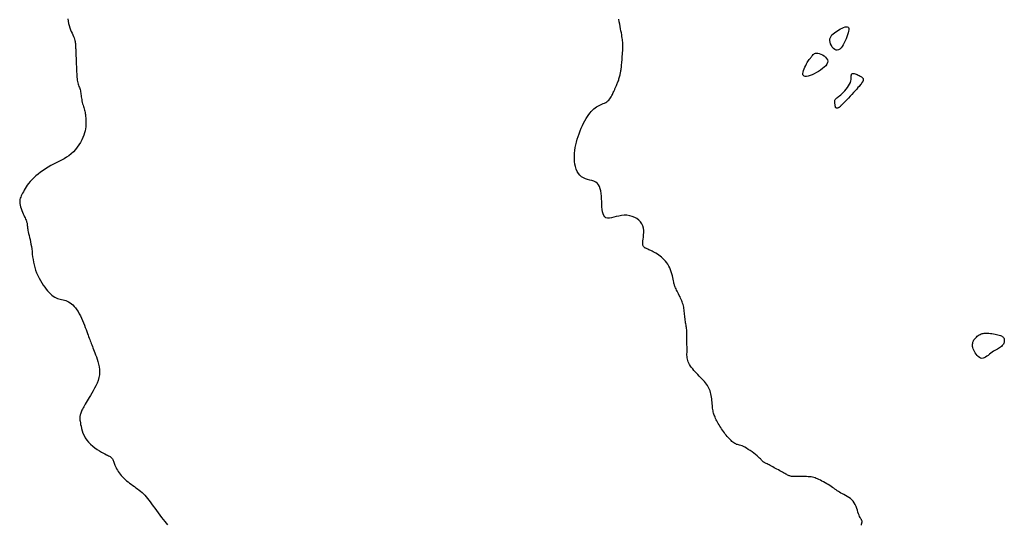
# Model space of a CAD drawing. Header units: millimetres. Extents: x 32690613 to 32693367, y 5343692 to 5344708.
# Tile 715 of 1009: x 32693206 to 32693251, y 5343791 to 5343814. Entities that reach past the tile are written whole.
import ezdxf

# ---------------------------------------------------------------- set-up
doc = ezdxf.new("R2010")
doc.units = ezdxf.units.MM
doc.header["$LTSCALE"] = 20
doc.layers.add('02-DGM_HL_493.00', color=102, linetype='Continuous')
doc.layers.add('02-DGM_HL_493.50', color=112, linetype='Continuous')

msp = doc.modelspace()

# ---------------------------------------------------------------- linework, layer by layer
at = {"layer": '02-DGM_HL_493.00', "elevation": 493, "flags": 128}
for points in [[(32693242.681, 5343812.649), (32693242.686, 5343812.719), (32693242.705, 5343812.783), (32693242.736, 5343812.842), (32693242.779, 5343812.897), (32693242.831, 5343812.949), (32693242.89, 5343812.998), (32693242.955, 5343813.044), (32693243.025, 5343813.089), (32693243.097, 5343813.133), (32693243.17, 5343813.174), (32693243.242, 5343813.21), (32693243.31, 5343813.241), (32693243.373, 5343813.262), (32693243.428, 5343813.274), (32693243.474, 5343813.274), (32693243.509, 5343813.26), (32693243.532, 5343813.231), (32693243.542, 5343813.187), (32693243.541, 5343813.132), (32693243.531, 5343813.066), (32693243.512, 5343812.991), (32693243.487, 5343812.908), (32693243.455, 5343812.82), (32693243.419, 5343812.729), (32693243.379, 5343812.635), (32693243.336, 5343812.542), (32693243.29, 5343812.454), (32693243.242, 5343812.374), (32693243.19, 5343812.305), (32693243.137, 5343812.251), (32693243.081, 5343812.216), (32693243.023, 5343812.202), (32693242.963, 5343812.211), (32693242.904, 5343812.242), (32693242.847, 5343812.289), (32693242.795, 5343812.35), (32693242.751, 5343812.421), (32693242.715, 5343812.497), (32693242.691, 5343812.574)], [(32693242.136, 5343812.067), (32693242.203, 5343812.051), (32693242.276, 5343812.024), (32693242.35, 5343811.988), (32693242.421, 5343811.943), (32693242.484, 5343811.891), (32693242.535, 5343811.833), (32693242.57, 5343811.771), (32693242.584, 5343811.705), (32693242.575, 5343811.638), (32693242.544, 5343811.569), (32693242.494, 5343811.499), (32693242.428, 5343811.431), (32693242.35, 5343811.364), (32693242.262, 5343811.3), (32693242.168, 5343811.239), (32693242.071, 5343811.183), (32693241.973, 5343811.132), (32693241.878, 5343811.088), (32693241.786, 5343811.052), (32693241.702, 5343811.025), (32693241.626, 5343811.01), (32693241.562, 5343811.007), (32693241.511, 5343811.018), (32693241.476, 5343811.045), (32693241.458, 5343811.088), (32693241.456, 5343811.144), (32693241.466, 5343811.21), (32693241.487, 5343811.283), (32693241.516, 5343811.36), (32693241.55, 5343811.437), (32693241.586, 5343811.512), (32693241.622, 5343811.58), (32693241.655, 5343811.639), (32693241.687, 5343811.69), (32693241.716, 5343811.735), (32693241.743, 5343811.774), (32693241.769, 5343811.809), (32693241.794, 5343811.842), (32693241.819, 5343811.874), (32693241.842, 5343811.905), (32693241.866, 5343811.938), (32693241.891, 5343811.97), (32693241.919, 5343812.001), (32693241.95, 5343812.028), (32693241.986, 5343812.05), (32693242.029, 5343812.065), (32693242.078, 5343812.071)], [(32693243.964, 5343810.5), (32693243.904, 5343810.433), (32693243.835, 5343810.356), (32693243.76, 5343810.274), (32693243.681, 5343810.188), (32693243.603, 5343810.103), (32693243.526, 5343810.022), (32693243.455, 5343809.947), (32693243.393, 5343809.882), (32693243.342, 5343809.829), (32693243.301, 5343809.787), (32693243.268, 5343809.755), (32693243.243, 5343809.731), (32693243.224, 5343809.713), (32693243.209, 5343809.7), (32693243.198, 5343809.69), (32693243.189, 5343809.681), (32693243.181, 5343809.671), (32693243.173, 5343809.661), (32693243.165, 5343809.651), (32693243.156, 5343809.64), (32693243.146, 5343809.63), (32693243.136, 5343809.619), (32693243.123, 5343809.609), (32693243.109, 5343809.599), (32693243.092, 5343809.589), (32693243.074, 5343809.581), (32693243.055, 5343809.573), (32693243.036, 5343809.568), (32693243.017, 5343809.565), (32693242.998, 5343809.564), (32693242.982, 5343809.567), (32693242.968, 5343809.574), (32693242.956, 5343809.584), (32693242.947, 5343809.598), (32693242.94, 5343809.616), (32693242.935, 5343809.636), (32693242.931, 5343809.659), (32693242.927, 5343809.683), (32693242.923, 5343809.71), (32693242.92, 5343809.737), (32693242.915, 5343809.766), (32693242.91, 5343809.794), (32693242.906, 5343809.823), (32693242.904, 5343809.851), (32693242.903, 5343809.878), (32693242.905, 5343809.904), (32693242.91, 5343809.929), (32693242.92, 5343809.951), (32693242.934, 5343809.972), (32693242.953, 5343809.991), (32693242.977, 5343810.011), (32693243.006, 5343810.033), (32693243.041, 5343810.058), (32693243.082, 5343810.089), (32693243.128, 5343810.125), (32693243.181, 5343810.17), (32693243.239, 5343810.224), (32693243.301, 5343810.285), (32693243.364, 5343810.352), (32693243.426, 5343810.425), (32693243.485, 5343810.5), (32693243.538, 5343810.577), (32693243.583, 5343810.654), (32693243.617, 5343810.729), (32693243.64, 5343810.802), (32693243.652, 5343810.87), (32693243.658, 5343810.933), (32693243.659, 5343810.99), (32693243.66, 5343811.039), (32693243.662, 5343811.081), (32693243.67, 5343811.113), (32693243.685, 5343811.135), (32693243.71, 5343811.146), (32693243.744, 5343811.147), (32693243.785, 5343811.141), (32693243.831, 5343811.128), (32693243.879, 5343811.11), (32693243.927, 5343811.09), (32693243.975, 5343811.068), (32693244.018, 5343811.047), (32693244.056, 5343811.027), (32693244.089, 5343811.009), (32693244.117, 5343810.992), (32693244.141, 5343810.976), (32693244.16, 5343810.961), (32693244.175, 5343810.946), (32693244.186, 5343810.932), (32693244.195, 5343810.917), (32693244.2, 5343810.901), (32693244.203, 5343810.885), (32693244.204, 5343810.869), (32693244.203, 5343810.853), (32693244.2, 5343810.837), (32693244.196, 5343810.822), (32693244.192, 5343810.808), (32693244.186, 5343810.795), (32693244.181, 5343810.783), (32693244.175, 5343810.773), (32693244.17, 5343810.763), (32693244.164, 5343810.754), (32693244.158, 5343810.746), (32693244.152, 5343810.738), (32693244.146, 5343810.729), (32693244.14, 5343810.72), (32693244.134, 5343810.71), (32693244.127, 5343810.699), (32693244.116, 5343810.683), (32693244.101, 5343810.663), (32693244.08, 5343810.635), (32693244.051, 5343810.6), (32693244.013, 5343810.556)]]:
    msp.add_lwpolyline(points, close=True, dxfattribs=at)
at = {"layer": '02-DGM_HL_493.50', "elevation": 493.5, "flags": 128}
for points in [[(32693207.974, 5343813.64), (32693207.991, 5343813.53), (32693208.013, 5343813.425), (32693208.04, 5343813.324), (32693208.071, 5343813.229), (32693208.104, 5343813.139), (32693208.139, 5343813.054), (32693208.173, 5343812.975), (32693208.205, 5343812.9), (32693208.235, 5343812.831), (32693208.261, 5343812.767), (32693208.282, 5343812.708), (32693208.298, 5343812.653), (32693208.309, 5343812.602), (32693208.318, 5343812.554), (32693208.324, 5343812.508), (32693208.328, 5343812.465), (32693208.33, 5343812.422), (32693208.332, 5343812.381), (32693208.333, 5343812.339), (32693208.335, 5343812.296), (32693208.337, 5343812.253), (32693208.338, 5343812.207), (32693208.34, 5343812.159), (32693208.342, 5343812.107), (32693208.345, 5343812.052), (32693208.347, 5343811.992), (32693208.349, 5343811.927), (32693208.352, 5343811.858), (32693208.355, 5343811.784), (32693208.358, 5343811.708), (32693208.361, 5343811.628), (32693208.364, 5343811.547), (32693208.367, 5343811.465), (32693208.371, 5343811.381), (32693208.374, 5343811.298), (32693208.378, 5343811.216), (32693208.382, 5343811.135), (32693208.387, 5343811.055), (32693208.393, 5343810.979), (32693208.401, 5343810.906), (32693208.411, 5343810.836), (32693208.422, 5343810.772), (32693208.436, 5343810.712), (32693208.452, 5343810.657), (32693208.469, 5343810.605), (32693208.486, 5343810.555), (32693208.504, 5343810.507), (32693208.521, 5343810.459), (32693208.536, 5343810.41), (32693208.55, 5343810.36), (32693208.561, 5343810.307), (32693208.57, 5343810.252), (32693208.579, 5343810.194), (32693208.586, 5343810.135), (32693208.594, 5343810.075), (32693208.602, 5343810.014), (32693208.612, 5343809.952), (32693208.624, 5343809.89), (32693208.638, 5343809.828), (32693208.654, 5343809.767), (32693208.671, 5343809.706), (32693208.689, 5343809.646), (32693208.707, 5343809.587), (32693208.724, 5343809.53), (32693208.739, 5343809.475), (32693208.753, 5343809.423), (32693208.764, 5343809.372), (32693208.773, 5343809.323), (32693208.78, 5343809.275), (32693208.785, 5343809.226), (32693208.789, 5343809.176), (32693208.792, 5343809.123), (32693208.795, 5343809.067), (32693208.797, 5343809.007), (32693208.799, 5343808.942), (32693208.801, 5343808.872), (32693208.799, 5343808.796), (32693208.795, 5343808.715), (32693208.785, 5343808.629), (32693208.769, 5343808.537), (32693208.745, 5343808.44), (32693208.712, 5343808.337), (32693208.669, 5343808.229), (32693208.617, 5343808.117), (32693208.556, 5343808.003), (32693208.486, 5343807.89), (32693208.409, 5343807.779), (32693208.324, 5343807.673), (32693208.232, 5343807.572), (32693208.134, 5343807.48), (32693208.03, 5343807.398), (32693207.922, 5343807.323), (32693207.809, 5343807.256), (32693207.693, 5343807.192), (32693207.575, 5343807.131), (32693207.454, 5343807.071), (32693207.332, 5343807.009), (32693207.21, 5343806.944), (32693207.088, 5343806.874), (32693206.967, 5343806.8), (32693206.849, 5343806.722), (32693206.734, 5343806.641), (32693206.625, 5343806.558), (32693206.522, 5343806.473), (32693206.427, 5343806.388), (32693206.34, 5343806.303), (32693206.263, 5343806.219), (32693206.195, 5343806.136), (32693206.135, 5343806.055), (32693206.081, 5343805.976), (32693206.034, 5343805.9), (32693205.992, 5343805.826), (32693205.955, 5343805.756), (32693205.92, 5343805.69), (32693205.888, 5343805.629), (32693205.859, 5343805.57), (32693205.834, 5343805.513), (32693205.813, 5343805.456), (32693205.798, 5343805.399), (32693205.789, 5343805.34), (32693205.787, 5343805.278), (32693205.793, 5343805.212), (32693205.807, 5343805.14), (32693205.828, 5343805.064), (32693205.854, 5343804.986), (32693205.884, 5343804.907), (32693205.916, 5343804.829), (32693205.949, 5343804.753), (32693205.98, 5343804.682), (32693206.01, 5343804.617), (32693206.036, 5343804.56), (32693206.058, 5343804.509), (32693206.076, 5343804.464), (32693206.092, 5343804.424), (32693206.104, 5343804.388), (32693206.114, 5343804.355), (32693206.121, 5343804.325), (32693206.126, 5343804.297), (32693206.13, 5343804.269), (32693206.132, 5343804.24), (32693206.134, 5343804.21), (32693206.136, 5343804.177), (32693206.139, 5343804.14), (32693206.145, 5343804.097), (32693206.152, 5343804.047), (32693206.163, 5343803.99), (32693206.178, 5343803.923), (32693206.196, 5343803.848), (32693206.216, 5343803.765), (32693206.237, 5343803.676), (32693206.259, 5343803.58), (32693206.281, 5343803.478), (32693206.301, 5343803.372), (32693206.319, 5343803.262), (32693206.335, 5343803.148), (32693206.349, 5343803.032), (32693206.363, 5343802.913), (32693206.377, 5343802.793), (32693206.395, 5343802.671), (32693206.415, 5343802.548), (32693206.441, 5343802.424), (32693206.474, 5343802.3), (32693206.514, 5343802.177), (32693206.56, 5343802.055), (32693206.613, 5343801.935), (32693206.67, 5343801.818), (32693206.731, 5343801.705), (32693206.794, 5343801.598), (32693206.86, 5343801.496), (32693206.926, 5343801.401), (32693206.992, 5343801.313), (32693207.058, 5343801.234), (32693207.123, 5343801.162), (32693207.188, 5343801.098), (32693207.253, 5343801.042), (32693207.317, 5343800.994), (32693207.381, 5343800.953), (32693207.445, 5343800.921), (32693207.509, 5343800.895), (32693207.572, 5343800.876), (32693207.635, 5343800.861), (32693207.698, 5343800.847), (32693207.761, 5343800.834), (32693207.824, 5343800.818), (32693207.888, 5343800.799), (32693207.951, 5343800.774), (32693208.015, 5343800.741), (32693208.079, 5343800.7), (32693208.142, 5343800.652), (32693208.205, 5343800.596), (32693208.267, 5343800.532), (32693208.327, 5343800.46), (32693208.386, 5343800.38), (32693208.443, 5343800.292), (32693208.497, 5343800.197), (32693208.549, 5343800.096), (32693208.599, 5343799.991), (32693208.646, 5343799.883), (32693208.691, 5343799.776), (32693208.733, 5343799.67), (32693208.772, 5343799.569), (32693208.808, 5343799.473), (32693208.842, 5343799.384), (32693208.873, 5343799.302), (32693208.901, 5343799.226), (32693208.928, 5343799.154), (32693208.954, 5343799.087), (32693208.978, 5343799.022), (32693209.002, 5343798.959), (32693209.025, 5343798.897), (32693209.049, 5343798.836), (32693209.072, 5343798.773), (32693209.097, 5343798.708), (32693209.122, 5343798.641), (32693209.149, 5343798.569), (32693209.178, 5343798.493), (32693209.209, 5343798.411), (32693209.242, 5343798.322), (32693209.278, 5343798.226), (32693209.315, 5343798.123), (32693209.35, 5343798.014), (32693209.38, 5343797.9), (32693209.405, 5343797.782), (32693209.421, 5343797.661), (32693209.425, 5343797.537), (32693209.417, 5343797.412), (32693209.394, 5343797.286), (32693209.357, 5343797.16), (32693209.31, 5343797.037), (32693209.256, 5343796.915), (32693209.195, 5343796.798), (32693209.133, 5343796.685), (32693209.069, 5343796.578), (32693209.009, 5343796.478), (32693208.952, 5343796.386), (32693208.9, 5343796.301), (32693208.853, 5343796.223), (32693208.81, 5343796.15), (32693208.771, 5343796.083), (32693208.735, 5343796.02), (32693208.703, 5343795.961), (32693208.674, 5343795.905), (32693208.647, 5343795.852), (32693208.624, 5343795.801), (32693208.603, 5343795.752), (32693208.585, 5343795.707), (32693208.569, 5343795.664), (32693208.556, 5343795.624), (32693208.545, 5343795.588), (32693208.536, 5343795.554), (32693208.53, 5343795.524), (32693208.525, 5343795.495), (32693208.523, 5343795.466), (32693208.523, 5343795.433), (32693208.526, 5343795.396), (32693208.531, 5343795.351), (32693208.539, 5343795.298), (32693208.549, 5343795.233), (32693208.562, 5343795.156), (32693208.58, 5343795.068), (32693208.602, 5343794.971), (32693208.632, 5343794.868), (32693208.669, 5343794.761), (32693208.716, 5343794.653), (32693208.773, 5343794.546), (32693208.842, 5343794.442), (32693208.923, 5343794.344), (32693209.015, 5343794.252), (32693209.113, 5343794.166), (32693209.215, 5343794.087), (32693209.318, 5343794.015), (32693209.418, 5343793.951), (32693209.512, 5343793.895), (32693209.598, 5343793.846), (32693209.672, 5343793.807), (32693209.735, 5343793.774), (32693209.789, 5343793.748), (32693209.834, 5343793.725), (32693209.871, 5343793.706), (32693209.903, 5343793.688), (32693209.93, 5343793.671), (32693209.953, 5343793.652), (32693209.973, 5343793.63), (32693209.992, 5343793.606), (32693210.009, 5343793.579), (32693210.025, 5343793.549), (32693210.04, 5343793.515), (32693210.056, 5343793.478), (32693210.071, 5343793.437), (32693210.088, 5343793.393), (32693210.106, 5343793.345), (32693210.127, 5343793.294), (32693210.149, 5343793.239), (32693210.175, 5343793.183), (32693210.203, 5343793.124), (32693210.236, 5343793.065), (32693210.273, 5343793.004), (32693210.314, 5343792.943), (32693210.361, 5343792.882), (32693210.412, 5343792.822), (32693210.468, 5343792.762), (32693210.527, 5343792.703), (32693210.59, 5343792.645), (32693210.656, 5343792.588), (32693210.724, 5343792.533), (32693210.794, 5343792.478), (32693210.865, 5343792.425), (32693210.938, 5343792.374), (32693211.011, 5343792.322), (32693211.083, 5343792.271), (32693211.155, 5343792.218), (32693211.226, 5343792.164), (32693211.295, 5343792.109), (32693211.361, 5343792.05), (32693211.425, 5343791.988), (32693211.486, 5343791.923), (32693211.546, 5343791.854), (32693211.606, 5343791.78), (32693211.667, 5343791.702), (32693211.73, 5343791.619), (32693211.795, 5343791.53), (32693211.863, 5343791.436), (32693211.936, 5343791.336), (32693212.011, 5343791.232), (32693212.089, 5343791.126), (32693212.167, 5343791.021), (32693212.245, 5343790.919), (32693212.32, 5343790.822), (32693212.393, 5343790.731), (32693212.461, 5343790.65), (32693212.524, 5343790.58)], [(32693244.119, 5343790.569), (32693244.128, 5343790.612), (32693244.137, 5343790.648), (32693244.144, 5343790.68), (32693244.149, 5343790.707), (32693244.151, 5343790.731), (32693244.149, 5343790.753), (32693244.143, 5343790.774), (32693244.131, 5343790.795), (32693244.117, 5343790.819), (32693244.099, 5343790.846), (32693244.078, 5343790.878), (32693244.057, 5343790.916), (32693244.034, 5343790.963), (32693244.01, 5343791.019), (32693243.987, 5343791.086), (32693243.963, 5343791.161), (32693243.937, 5343791.243), (32693243.908, 5343791.328), (32693243.875, 5343791.414), (32693243.837, 5343791.499), (32693243.793, 5343791.58), (32693243.742, 5343791.654), (32693243.682, 5343791.72), (32693243.616, 5343791.778), (32693243.546, 5343791.83), (32693243.472, 5343791.875), (32693243.398, 5343791.917), (32693243.324, 5343791.955), (32693243.253, 5343791.991), (32693243.186, 5343792.026), (32693243.125, 5343792.061), (32693243.069, 5343792.097), (32693243.016, 5343792.133), (32693242.965, 5343792.169), (32693242.913, 5343792.207), (32693242.861, 5343792.245), (32693242.806, 5343792.285), (32693242.746, 5343792.326), (32693242.682, 5343792.367), (32693242.613, 5343792.41), (32693242.54, 5343792.453), (32693242.467, 5343792.494), (32693242.393, 5343792.535), (32693242.32, 5343792.573), (32693242.25, 5343792.609), (32693242.184, 5343792.641), (32693242.122, 5343792.67), (32693242.065, 5343792.694), (32693242.009, 5343792.715), (32693241.953, 5343792.732), (32693241.896, 5343792.747), (32693241.836, 5343792.758), (32693241.771, 5343792.766), (32693241.699, 5343792.773), (32693241.619, 5343792.776), (32693241.534, 5343792.778), (32693241.445, 5343792.779), (32693241.356, 5343792.779), (32693241.268, 5343792.778), (32693241.184, 5343792.778), (32693241.107, 5343792.779), (32693241.038, 5343792.78), (32693240.981, 5343792.783), (32693240.934, 5343792.788), (32693240.893, 5343792.795), (32693240.858, 5343792.804), (32693240.825, 5343792.816), (32693240.793, 5343792.83), (32693240.76, 5343792.848), (32693240.722, 5343792.868), (32693240.68, 5343792.891), (32693240.631, 5343792.918), (32693240.579, 5343792.946), (32693240.523, 5343792.977), (32693240.463, 5343793.01), (32693240.402, 5343793.044), (32693240.339, 5343793.078), (32693240.275, 5343793.113), (32693240.211, 5343793.148), (32693240.148, 5343793.182), (32693240.086, 5343793.216), (32693240.027, 5343793.248), (32693239.97, 5343793.279), (32693239.917, 5343793.307), (32693239.868, 5343793.333), (32693239.825, 5343793.355), (32693239.786, 5343793.374), (32693239.753, 5343793.39), (32693239.725, 5343793.404), (32693239.7, 5343793.416), (32693239.68, 5343793.427), (32693239.662, 5343793.438), (32693239.646, 5343793.448), (32693239.632, 5343793.46), (32693239.62, 5343793.472), (32693239.607, 5343793.487), (32693239.592, 5343793.505), (32693239.573, 5343793.527), (32693239.549, 5343793.554), (32693239.518, 5343793.585), (32693239.479, 5343793.623), (32693239.429, 5343793.668), (32693239.368, 5343793.72), (32693239.297, 5343793.777), (32693239.22, 5343793.838), (32693239.138, 5343793.9), (32693239.053, 5343793.96), (32693238.969, 5343794.017), (32693238.888, 5343794.069), (32693238.813, 5343794.112), (32693238.744, 5343794.146), (32693238.682, 5343794.172), (32693238.626, 5343794.192), (32693238.574, 5343794.207), (32693238.526, 5343794.22), (32693238.481, 5343794.232), (32693238.438, 5343794.246), (32693238.395, 5343794.263), (32693238.353, 5343794.284), (32693238.31, 5343794.311), (32693238.267, 5343794.342), (32693238.224, 5343794.378), (32693238.181, 5343794.417), (32693238.137, 5343794.46), (32693238.094, 5343794.506), (32693238.05, 5343794.555), (32693238.007, 5343794.607), (32693237.963, 5343794.661), (32693237.92, 5343794.717), (32693237.877, 5343794.774), (32693237.834, 5343794.833), (32693237.793, 5343794.893), (32693237.752, 5343794.953), (32693237.713, 5343795.014), (32693237.674, 5343795.075), (32693237.638, 5343795.136), (32693237.603, 5343795.196), (32693237.569, 5343795.256), (32693237.538, 5343795.314), (32693237.509, 5343795.37), (32693237.482, 5343795.425), (32693237.458, 5343795.477), (32693237.437, 5343795.527), (32693237.418, 5343795.576), (32693237.401, 5343795.624), (32693237.386, 5343795.672), (32693237.374, 5343795.722), (32693237.363, 5343795.774), (32693237.353, 5343795.83), (32693237.345, 5343795.89), (32693237.338, 5343795.954), (32693237.331, 5343796.023), (32693237.325, 5343796.096), (32693237.318, 5343796.17), (32693237.311, 5343796.246), (32693237.303, 5343796.322), (32693237.293, 5343796.397), (32693237.28, 5343796.471), (32693237.266, 5343796.542), (32693237.248, 5343796.611), (32693237.228, 5343796.678), (32693237.204, 5343796.742), (32693237.176, 5343796.806), (32693237.144, 5343796.868), (32693237.107, 5343796.93), (32693237.066, 5343796.991), (32693237.019, 5343797.051), (32693236.968, 5343797.112), (32693236.913, 5343797.173), (32693236.856, 5343797.234), (32693236.796, 5343797.296), (32693236.736, 5343797.358), (32693236.674, 5343797.421), (32693236.613, 5343797.485), (32693236.553, 5343797.55), (32693236.495, 5343797.616), (32693236.44, 5343797.683), (32693236.388, 5343797.749), (32693236.341, 5343797.815), (32693236.298, 5343797.88), (32693236.262, 5343797.944), (32693236.233, 5343798.007), (32693236.21, 5343798.067), (32693236.195, 5343798.127), (32693236.184, 5343798.185), (32693236.179, 5343798.244), (32693236.176, 5343798.303), (32693236.176, 5343798.363), (32693236.177, 5343798.425), (32693236.178, 5343798.49), (32693236.178, 5343798.557), (32693236.178, 5343798.627), (32693236.177, 5343798.697), (32693236.176, 5343798.769), (32693236.174, 5343798.839), (32693236.173, 5343798.909), (32693236.173, 5343798.976), (32693236.172, 5343799.041), (32693236.173, 5343799.101), (32693236.174, 5343799.159), (32693236.175, 5343799.214), (32693236.175, 5343799.266), (32693236.175, 5343799.317), (32693236.174, 5343799.367), (32693236.172, 5343799.417), (32693236.168, 5343799.466), (32693236.161, 5343799.517), (32693236.153, 5343799.568), (32693236.144, 5343799.621), (32693236.134, 5343799.675), (32693236.123, 5343799.73), (32693236.113, 5343799.787), (32693236.103, 5343799.846), (32693236.094, 5343799.907), (32693236.086, 5343799.971), (32693236.079, 5343800.036), (32693236.073, 5343800.102), (32693236.067, 5343800.169), (32693236.061, 5343800.236), (32693236.054, 5343800.302), (32693236.046, 5343800.368), (32693236.036, 5343800.432), (32693236.025, 5343800.494), (32693236.011, 5343800.555), (32693235.996, 5343800.614), (32693235.979, 5343800.673), (32693235.959, 5343800.732), (32693235.937, 5343800.79), (32693235.913, 5343800.85), (32693235.886, 5343800.911), (32693235.858, 5343800.973), (32693235.827, 5343801.035), (32693235.796, 5343801.098), (32693235.765, 5343801.159), (32693235.735, 5343801.218), (32693235.706, 5343801.273), (32693235.681, 5343801.324), (32693235.658, 5343801.37), (32693235.639, 5343801.41), (32693235.624, 5343801.446), (32693235.612, 5343801.48), (32693235.601, 5343801.515), (32693235.591, 5343801.551), (32693235.581, 5343801.593), (32693235.571, 5343801.641), (32693235.559, 5343801.697), (32693235.545, 5343801.765), (32693235.528, 5343801.841), (32693235.509, 5343801.924), (32693235.485, 5343802.012), (32693235.458, 5343802.102), (32693235.427, 5343802.193), (32693235.391, 5343802.283), (32693235.35, 5343802.368), (32693235.304, 5343802.449), (32693235.254, 5343802.523), (32693235.199, 5343802.593), (32693235.141, 5343802.657), (32693235.08, 5343802.717), (32693235.018, 5343802.772), (32693234.954, 5343802.822), (32693234.89, 5343802.869), (32693234.826, 5343802.911), (32693234.763, 5343802.95), (32693234.701, 5343802.985), (32693234.641, 5343803.017), (32693234.584, 5343803.046), (32693234.53, 5343803.071), (32693234.481, 5343803.094), (32693234.436, 5343803.115), (32693234.396, 5343803.133), (32693234.361, 5343803.149), (32693234.33, 5343803.164), (32693234.303, 5343803.177), (32693234.279, 5343803.191), (32693234.258, 5343803.204), (32693234.239, 5343803.217), (32693234.222, 5343803.232), (32693234.207, 5343803.248), (32693234.193, 5343803.266), (32693234.181, 5343803.289), (32693234.172, 5343803.318), (32693234.166, 5343803.354), (32693234.163, 5343803.399), (32693234.164, 5343803.455), (32693234.169, 5343803.521), (32693234.179, 5343803.601), (32693234.19, 5343803.691), (32693234.2, 5343803.788), (32693234.205, 5343803.891), (32693234.204, 5343803.996), (32693234.192, 5343804.101), (32693234.167, 5343804.202), (32693234.125, 5343804.298), (32693234.066, 5343804.386), (32693233.989, 5343804.464), (32693233.898, 5343804.531), (32693233.796, 5343804.588), (32693233.684, 5343804.632), (32693233.566, 5343804.663), (32693233.443, 5343804.681), (32693233.318, 5343804.684), (32693233.194, 5343804.672), (32693233.072, 5343804.649), (32693232.954, 5343804.621), (32693232.842, 5343804.592), (32693232.738, 5343804.567), (32693232.643, 5343804.552), (32693232.559, 5343804.55), (32693232.488, 5343804.568), (32693232.432, 5343804.608), (32693232.388, 5343804.669), (32693232.355, 5343804.749), (32693232.332, 5343804.843), (32693232.316, 5343804.949), (32693232.305, 5343805.065), (32693232.298, 5343805.186), (32693232.293, 5343805.311), (32693232.287, 5343805.435), (32693232.28, 5343805.558), (32693232.27, 5343805.676), (32693232.253, 5343805.789), (32693232.229, 5343805.893), (32693232.196, 5343805.987), (32693232.151, 5343806.069), (32693232.094, 5343806.137), (32693232.022, 5343806.189), (32693231.938, 5343806.23), (32693231.846, 5343806.262), (32693231.749, 5343806.29), (32693231.65, 5343806.318), (32693231.552, 5343806.35), (32693231.458, 5343806.39), (32693231.373, 5343806.442), (32693231.298, 5343806.509), (32693231.233, 5343806.591), (32693231.179, 5343806.684), (32693231.135, 5343806.787), (32693231.1, 5343806.899), (32693231.075, 5343807.017), (32693231.058, 5343807.139), (32693231.049, 5343807.264), (32693231.048, 5343807.389), (32693231.054, 5343807.514), (32693231.067, 5343807.64), (32693231.086, 5343807.765), (32693231.112, 5343807.892), (32693231.142, 5343808.018), (32693231.178, 5343808.144), (32693231.218, 5343808.271), (32693231.262, 5343808.398), (32693231.309, 5343808.523), (32693231.359, 5343808.647), (32693231.412, 5343808.766), (32693231.467, 5343808.882), (32693231.524, 5343808.991), (32693231.582, 5343809.094), (32693231.641, 5343809.188), (32693231.7, 5343809.273), (32693231.76, 5343809.35), (32693231.819, 5343809.418), (32693231.88, 5343809.479), (32693231.94, 5343809.533), (32693232.001, 5343809.58), (32693232.062, 5343809.621), (32693232.123, 5343809.657), (32693232.184, 5343809.689), (32693232.245, 5343809.717), (32693232.305, 5343809.743), (32693232.363, 5343809.769), (32693232.42, 5343809.795), (32693232.474, 5343809.824), (32693232.525, 5343809.855), (32693232.572, 5343809.892), (32693232.616, 5343809.934), (32693232.655, 5343809.981), (32693232.691, 5343810.031), (32693232.723, 5343810.083), (32693232.752, 5343810.135), (32693232.778, 5343810.186), (32693232.801, 5343810.235), (32693232.821, 5343810.28), (32693232.839, 5343810.32), (32693232.855, 5343810.355), (32693232.87, 5343810.388), (32693232.884, 5343810.418), (32693232.897, 5343810.446), (32693232.909, 5343810.475), (32693232.923, 5343810.504), (32693232.936, 5343810.534), (32693232.951, 5343810.567), (32693232.967, 5343810.603), (32693232.984, 5343810.641), (32693233.001, 5343810.681), (32693233.017, 5343810.722), (32693233.034, 5343810.766), (32693233.05, 5343810.81), (32693233.066, 5343810.856), (32693233.08, 5343810.903), (32693233.093, 5343810.95), (32693233.105, 5343810.997), (32693233.117, 5343811.042), (32693233.127, 5343811.086), (32693233.136, 5343811.127), (32693233.144, 5343811.165), (32693233.151, 5343811.199), (32693233.157, 5343811.228), (32693233.162, 5343811.253), (32693233.167, 5343811.275), (32693233.17, 5343811.294), (32693233.174, 5343811.311), (32693233.176, 5343811.327), (32693233.179, 5343811.342), (32693233.181, 5343811.357), (32693233.183, 5343811.373), (32693233.185, 5343811.391), (32693233.187, 5343811.412), (32693233.19, 5343811.438), (32693233.193, 5343811.469), (32693233.196, 5343811.508), (32693233.2, 5343811.556), (32693233.205, 5343811.613), (32693233.211, 5343811.681), (32693233.217, 5343811.757), (32693233.224, 5343811.84), (32693233.231, 5343811.926), (32693233.238, 5343812.013), (32693233.244, 5343812.098), (32693233.25, 5343812.179), (32693233.254, 5343812.252), (32693233.258, 5343812.317), (32693233.26, 5343812.375), (32693233.26, 5343812.427), (32693233.259, 5343812.477), (32693233.256, 5343812.525), (32693233.252, 5343812.575), (32693233.246, 5343812.628), (32693233.238, 5343812.687), (32693233.227, 5343812.753), (32693233.216, 5343812.826), (32693233.202, 5343812.906), (32693233.187, 5343812.992), (32693233.17, 5343813.084), (32693233.153, 5343813.182), (32693233.134, 5343813.284), (32693233.115, 5343813.391), (32693233.094, 5343813.501), (32693233.073, 5343813.614)]]:
    msp.add_lwpolyline(points, dxfattribs=at)
msp.add_lwpolyline([(32693250.452, 5343799.204), (32693250.497, 5343799.184), (32693250.535, 5343799.163), (32693250.565, 5343799.14), (32693250.588, 5343799.116), (32693250.605, 5343799.09), (32693250.617, 5343799.062), (32693250.624, 5343799.032), (32693250.627, 5343798.999), (32693250.627, 5343798.965), (32693250.622, 5343798.929), (32693250.614, 5343798.892), (32693250.601, 5343798.855), (32693250.584, 5343798.817), (32693250.561, 5343798.78), (32693250.533, 5343798.745), (32693250.499, 5343798.711), (32693250.459, 5343798.679), (32693250.414, 5343798.649), (32693250.364, 5343798.619), (32693250.311, 5343798.589), (32693250.254, 5343798.557), (32693250.195, 5343798.523), (32693250.135, 5343798.486), (32693250.074, 5343798.444), (32693250.014, 5343798.398), (32693249.953, 5343798.349), (32693249.893, 5343798.301), (32693249.833, 5343798.256), (32693249.774, 5343798.217), (32693249.716, 5343798.187), (32693249.658, 5343798.168), (32693249.601, 5343798.164), (32693249.546, 5343798.177), (32693249.491, 5343798.204), (32693249.439, 5343798.243), (32693249.39, 5343798.292), (32693249.345, 5343798.348), (32693249.303, 5343798.408), (32693249.267, 5343798.471), (32693249.237, 5343798.534), (32693249.213, 5343798.594), (32693249.195, 5343798.651), (32693249.183, 5343798.706), (32693249.178, 5343798.759), (32693249.179, 5343798.811), (32693249.187, 5343798.86), (32693249.2, 5343798.908), (32693249.22, 5343798.956), (32693249.246, 5343799.002), (32693249.278, 5343799.047), (32693249.314, 5343799.09), (32693249.354, 5343799.13), (32693249.396, 5343799.168), (32693249.441, 5343799.202), (32693249.486, 5343799.232), (32693249.531, 5343799.257), (32693249.576, 5343799.277), (32693249.62, 5343799.292), (32693249.666, 5343799.303), (32693249.712, 5343799.31), (32693249.761, 5343799.313), (32693249.813, 5343799.313), (32693249.869, 5343799.311), (32693249.929, 5343799.306), (32693249.995, 5343799.299), (32693250.063, 5343799.29), (32693250.134, 5343799.28), (32693250.204, 5343799.268), (32693250.273, 5343799.254), (32693250.339, 5343799.239), (32693250.399, 5343799.222)], close=True, dxfattribs=at)

doc.saveas('drawing.dxf')
